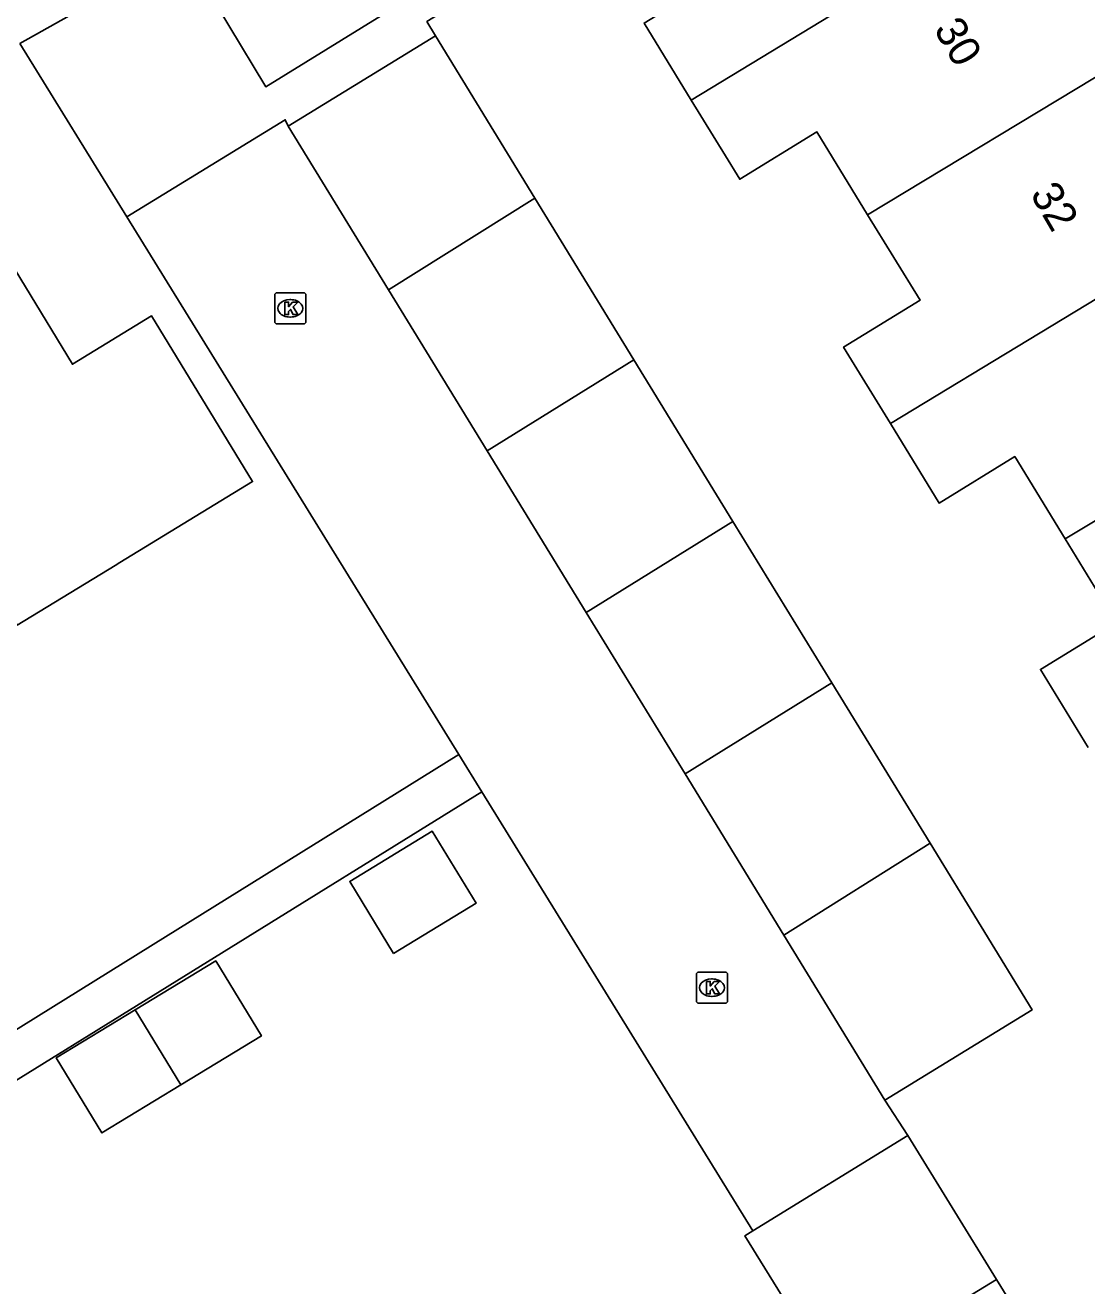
# Model space of a CAD drawing. Extents: x 157767 to 159171, y 387842 to 389425.
# Drawn here: x 158330.34 to 158364.44, y 388425.07 to 388465.56 of the extents above; entities that cross this region are included whole.
import ezdxf

# ---------------------------------------------------------------- set-up
doc = ezdxf.new("R2010")
doc.units = 0
for name, color, linetype in [('IMGEO_Kolk', 7, 'Continuous'), ('IMGEO_Pand', 7, 'Continuous'), ('IMGEO_Pand_nummerreeks', 7, 'Continuous'), ('IMGEO_Rijbaan_lokaal_open', 7, 'Continuous'), ('IMGEO_Voetpad_open', 7, 'Continuous')]:
    doc.layers.add(name, color=color, linetype=linetype)

msp = doc.modelspace()

# ---------------------------------------------------------------- linework, layer by layer
at = {"layer": 'IMGEO_Kolk'}
for p, q in [((158338.432, 388456.963), (158339.284, 388456.963)), ((158338.357, 388456.037), (158338.357, 388456.889)), ((158338.845, 388456.743), (158338.87, 388456.743)), ((158339.358, 388456.889), (158339.358, 388456.037)), ((158338.868, 388456.183), (158338.843, 388456.183)), ((158339.284, 388455.963), (158338.432, 388455.963)), ((158351.978, 388435.143), (158352.83, 388435.143)), ((158351.903, 388434.217), (158351.903, 388435.069)), ((158352.391, 388434.923), (158352.416, 388434.923)), ((158352.904, 388435.069), (158352.904, 388434.217)), ((158352.414, 388434.363), (158352.389, 388434.363)), ((158352.83, 388434.143), (158351.978, 388434.143))]:
    msp.add_line(p, q, dxfattribs=at)
for points in [[(158338.432, 388456.963), (158339.284, 388456.963)], [(158338.357, 388456.037), (158338.357, 388456.889)], [(158338.678, 388456.663), (158338.801, 388456.663), (158338.801, 388456.512), (158338.931, 388456.663), (158339.095, 388456.663), (158338.949, 388456.512), (158339.102, 388456.263), (158338.95, 388456.263), (158338.865, 388456.427), (158338.801, 388456.36), (158338.801, 388456.263), (158338.678, 388456.263), (158338.678, 388456.663)], [(158339.358, 388456.889), (158339.358, 388456.037)], [(158339.284, 388455.963), (158338.432, 388455.963)], [(158351.978, 388435.143), (158352.83, 388435.143)], [(158351.903, 388434.217), (158351.903, 388435.069)], [(158352.224, 388434.843), (158352.347, 388434.843), (158352.347, 388434.692), (158352.477, 388434.843), (158352.641, 388434.843), (158352.495, 388434.692), (158352.648, 388434.443), (158352.496, 388434.443), (158352.411, 388434.607), (158352.347, 388434.54), (158352.347, 388434.443), (158352.224, 388434.443), (158352.224, 388434.843)], [(158352.904, 388435.069), (158352.904, 388434.217)], [(158352.83, 388434.143), (158351.978, 388434.143)]]:
    msp.add_lwpolyline(points, dxfattribs=at)
for centre, start, end in [((158338.434, 388456.887), 91.552, 178.448), ((158338.434, 388456.887), 91.552, 178.448), ((158339.282, 388456.887), 1.552, 88.448), ((158339.282, 388456.887), 1.552, 88.448), ((158338.434, 388456.039), 181.552, 268.448), ((158338.434, 388456.039), 181.552, 268.448), ((158339.282, 388456.039), 271.552, 358.448), ((158339.282, 388456.039), 271.552, 358.448), ((158351.98, 388435.067), 91.552, 178.448), ((158351.98, 388435.067), 91.552, 178.448), ((158352.828, 388435.067), 1.552, 88.448), ((158352.828, 388435.067), 1.552, 88.448), ((158351.98, 388434.219), 181.552, 268.448), ((158351.98, 388434.219), 181.552, 268.448), ((158352.828, 388434.219), 271.552, 358.448), ((158352.828, 388434.219), 271.552, 358.448)]:
    msp.add_arc(centre, 0.0765, start, end, dxfattribs=at)
for centre, major_axis, ratio, start_param, end_param in [((158338.844, 388456.463), (-0.387, 0.002), 0.722429, 4.712389, 7.853982), ((158338.869, 388456.463), (-0.39, 0.002), 0.717154, 1.570796, 4.712389), ((158352.39, 388434.643), (-0.387, 0.002), 0.722429, 4.712389, 7.853982), ((158352.415, 388434.643), (-0.39, 0.002), 0.717154, 1.570796, 4.712389)]:
    msp.add_ellipse(centre, major_axis=major_axis, ratio=ratio, start_param=start_param, end_param=end_param, dxfattribs=at)
at = {"layer": 'IMGEO_Pand'}
for points in [[(158351.739, 388463.153), (158350.224, 388465.625), (158352.735, 388467.164), (158351.017, 388469.967), (158358.834, 388474.756), (158360.595, 388471.88), (158359.874, 388471.438), (158361.367, 388469.002)], [(158351.739, 388463.153), (158361.367, 388469.002)], [(158338.79, 388462.317), (158343.518, 388465.214)], [(158343.518, 388465.214), (158346.711, 388460.003)], [(158365.308, 388464.239), (158357.404, 388459.47)], [(158357.404, 388459.47), (158355.775, 388462.128), (158353.297, 388460.609), (158352.836, 388461.362), (158351.739, 388463.153)], [(158342.011, 388457.06), (158338.79, 388462.317)], [(158342.011, 388457.06), (158346.711, 388460.003)], [(158346.711, 388460.003), (158349.892, 388454.812)], [(158328.645, 388448.655), (158330.088, 388446.289), (158333.235, 388448.207), (158333.378, 388448.295), (158337.647, 388450.897), (158334.402, 388456.218), (158331.861, 388454.669), (158328.833, 388459.635), (158323.815, 388456.575)], [(158358.134, 388452.764), (158356.631, 388455.218), (158359.087, 388456.723), (158357.404, 388459.47)], [(158358.134, 388452.764), (158367.758, 388458.585)], [(158345.179, 388451.89), (158342.011, 388457.06)], [(158349.892, 388454.812), (158345.179, 388451.89)], [(158349.892, 388454.812), (158353.074, 388449.619)], [(158363.749, 388449.058), (158371.693, 388453.838)], [(158363.749, 388449.058), (158362.131, 388451.699), (158359.7, 388450.209), (158358.134, 388452.764)], [(158348.364, 388446.693), (158345.179, 388451.89)], [(158348.364, 388446.693), (158353.074, 388449.619)], [(158353.074, 388449.619), (158356.25, 388444.435)], [(158364.49, 388442.359), (158362.954, 388444.865), (158365.4, 388446.364), (158363.749, 388449.058)], [(158351.539, 388441.51), (158348.364, 388446.693)], [(158356.25, 388444.435), (158351.539, 388441.51)], [(158356.25, 388444.435), (158359.407, 388439.283)], [(158354.715, 388436.327), (158351.539, 388441.51)], [(158342.176, 388435.742), (158340.769, 388438.055), (158343.419, 388439.668), (158344.826, 388437.354), (158342.176, 388435.742)], [(158354.715, 388436.327), (158359.407, 388439.283)], [(158359.407, 388439.283), (158362.687, 388433.93), (158357.959, 388431.033)], [(158357.959, 388431.033), (158354.715, 388436.327)], [(158333.876, 388433.93), (158336.462, 388435.504), (158337.929, 388433.093), (158335.342, 388431.519)], [(158335.342, 388431.519), (158332.806, 388429.976), (158331.339, 388432.387), (158333.876, 388433.93)], [(158333.876, 388433.93), (158335.342, 388431.519)], [(158353.717, 388426.829), (158358.692, 388429.898)], [(158358.692, 388429.898), (158361.544, 388425.275)], [(158356.304, 388422.069), (158353.464, 388426.673), (158353.717, 388426.829)], [(158361.544, 388425.275), (158364.397, 388420.65), (158359.169, 388417.424), (158356.304, 388422.069)], [(158356.304, 388422.069), (158361.544, 388425.275)]]:
    msp.add_lwpolyline(points, dxfattribs=at)
at = {"layer": 'IMGEO_Rijbaan_lokaal_open'}
for points in [[(158335.69, 388467.523), (158335.456, 388467.942), (158330.168, 388464.968)], [(158333.608, 388459.397), (158338.695, 388462.519), (158338.79, 388462.317)], [(158333.608, 388459.397), (158344.271, 388442.128)], [(158345.01, 388440.931), (158344.271, 388442.128)], [(158353.717, 388426.829), (158345.01, 388440.931)], [(158357.959, 388431.033), (158358.692, 388429.898)]]:
    msp.add_lwpolyline(points, dxfattribs=at)
at = {"layer": 'IMGEO_Voetpad_open'}
for points in [[(158360.606, 388476.208), (158355.812, 388474.787), (158344.923, 388471.558), (158347.021, 388467.993), (158343.245, 388465.675), (158343.518, 388465.214)], [(158343.79, 388472.46), (158346.142, 388468.567), (158338.07, 388463.578), (158335.69, 388467.523)], [(158330.168, 388464.968), (158333.608, 388459.397)], [(158344.271, 388442.128), (158334.852, 388436.275), (158306.105, 388418.404)], [(158345.01, 388440.931), (158327.37, 388430.016), (158327.396, 388429.958)]]:
    msp.add_lwpolyline(points, dxfattribs=at)

# ---------------------------------------------------------------- texts
at = {"layer": 'IMGEO_Pand_nummerreeks'}
for s, p in [('30', (158359.511, 388465.427)), ('32', (158362.606, 388460.138))]:
    msp.add_text(s, height=1, rotation=300.3296, dxfattribs=at).set_placement(p)

doc.saveas('drawing.dxf')
